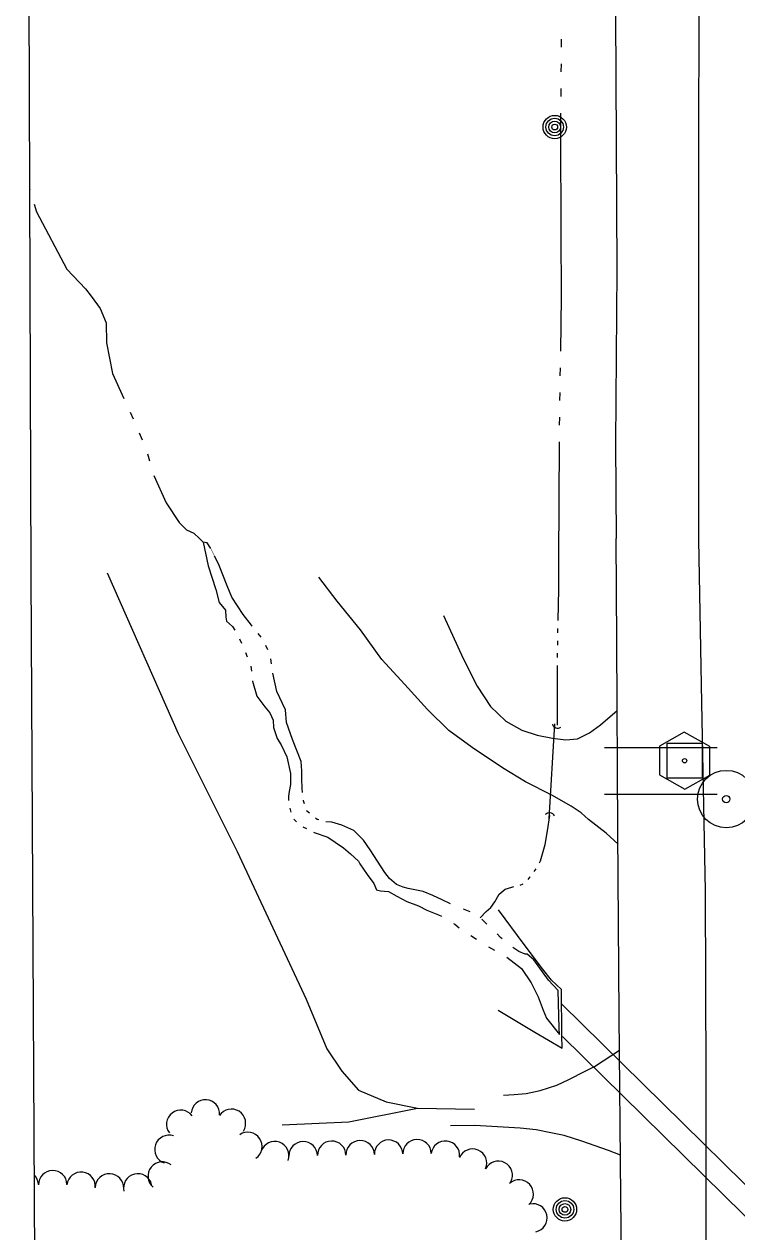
# Model space of a CAD drawing. Extents: x 589250 to 1188077, y 162953 to 363065.
# Drawn here: x 593969 to 594152, y 168901.4 to 169211.6 of the extents above; entities that cross this region are included whole.
import ezdxf

# ---------------------------------------------------------------- set-up
doc = ezdxf.new("R2010")
doc.units = 0
for name, color, linetype in [('E_DRN', 7, 'Continuous'), ('E_DRN_Pipe', 7, 'Continuous'), ('E_DWY', 7, 'Continuous'), ('E_LAND_TreeLine_P', 7, 'Continuous'), ('E_MAP_Control', 7, 'Continuous'), ('E_MAP_Limits', 7, 'Continuous'), ('E_MAP_PassPoints', 7, 'Continuous'), ('E_MISCPROP', 7, 'Continuous'), ('E_RDWY', 7, 'Continuous'), ('E_WAL', 7, 'Continuous'), ('E_WTR_FlowLine', 7, 'Continuous')]:
    doc.layers.add(name, color=color, linetype=linetype)

msp = doc.modelspace()

# ---------------------------------------------------------------- linework, layer by layer
at = {"layer": 'E_DRN'}
for centre, radius, start, end in [((594106.04, 169032.22), 1.42, 197.3613, 303.6215), ((594103.91, 169007.53), 1.52, 28.455, 134.7152)]:
    msp.add_arc(centre, radius, start, end, dxfattribs=at)
at = {"layer": 'E_DRN_Pipe'}
for p, q in [((594105.24, 169031.92), (594103.74, 169007.64)), ((594118.01, 169025.86), (594147.01, 169025.86)), ((594118.01, 169013.86), (594147.01, 169013.86)), ((594107.08, 168959.95), (594410.74, 168660.65)), ((594107.28, 168951.63), (594410.94, 168652.33))]:
    msp.add_line(p, q, dxfattribs=at)
at = {"layer": 'E_DWY'}
for p, q in [((593990.32, 169070.74), (594008.54, 169029.46)), ((594049.37, 169063.45), (594044.73, 169069.55)), ((594055.35, 169056.04), (594049.37, 169063.45)), ((594076.69, 169059.75), (594081.74, 169048.67)), ((594060.88, 169048.42), (594055.35, 169056.04)), ((594066.79, 169042.01), (594060.88, 169048.42)), ((594081.74, 169048.67), (594085.33, 169041.55)), ((594072.56, 169035.6), (594066.79, 169042.01)), ((594085.33, 169041.55), (594088.75, 169036.35)), ((594078.11, 169030.24), (594072.56, 169035.6)), ((594088.75, 169036.35), (594092.75, 169032.57)), ((594116.98, 169031.62), (594121.31, 169035.35)), ((594092.75, 169032.57), (594096.78, 169030.32)), ((594114.16, 169029.57), (594116.98, 169031.62)), ((594008.54, 169029.46), (594023.72, 168999.14)), ((594084.05, 169025.83), (594078.11, 169030.24)), ((594096.78, 169030.32), (594100.8, 169028.99)), ((594100.8, 169028.99), (594104.73, 169028.27)), ((594104.73, 169028.27), (594108.14, 169027.8)), ((594108.14, 169027.8), (594111.12, 169028.05)), ((594111.12, 169028.05), (594114.16, 169029.57)), ((594091.85, 169020.58), (594084.05, 169025.83)), ((594097.77, 169017.03), (594091.85, 169020.58)), ((594104.55, 169013.57), (594097.77, 169017.03)), ((594109.53, 169010.73), (594104.55, 169013.57)), ((594112.02, 169009.05), (594109.53, 169010.73)), ((594113.98, 169007.35), (594112.02, 169009.05)), ((594118.5, 169003.84), (594113.98, 169007.35)), ((594121.52, 169001.04), (594118.5, 169003.84)), ((594023.72, 168999.14), (594041.45, 168961.15)), ((594041.45, 168961.15), (594046.74, 168948.47)), ((594046.74, 168948.47), (594050.57, 168942.69)), ((594115.5, 168943.91), (594121.91, 168948.08)), ((594113.12, 168942.73), (594115.5, 168943.91)), ((594050.57, 168942.69), (594054.91, 168937.85)), ((594105.81, 168939.07), (594108.91, 168940.59)), ((594108.91, 168940.59), (594113.12, 168942.73)), ((594054.91, 168937.85), (594062.02, 168934.78)), ((594097.93, 168936.93), (594101.57, 168937.73)), ((594101.57, 168937.73), (594105.81, 168939.07)), ((594062.02, 168934.78), (594070.03, 168933.2)), ((594092.08, 168936.5), (594094.88, 168936.68)), ((594094.88, 168936.68), (594097.93, 168936.93)), ((594052.4, 168929.72), (594070.06, 168933.2)), ((594070.03, 168933.2), (594084.67, 168932.94)), ((594035.25, 168928.88), (594052.4, 168929.72)), ((594084.78, 168928.78), (594078.46, 168928.66)), ((594092.04, 168928.31), (594084.78, 168928.78)), ((594096.36, 168928.06), (594092.04, 168928.31)), ((594100.5, 168927.6), (594096.36, 168928.06)), ((594104.7, 168926.81), (594100.5, 168927.6)), ((594107.71, 168926.14), (594104.7, 168926.81)), ((594112.26, 168924.69), (594107.71, 168926.14)), ((594119.08, 168922.35), (594112.26, 168924.69)), ((594122.18, 168921.08), (594119.08, 168922.35))]:
    msp.add_line(p, q, dxfattribs=at)
at = {"layer": 'E_LAND_TreeLine_P'}
for centre, start, end in [((594015.57, 168931.7), 355.853, 175.853), ((594009.23, 168929.03), 37.1667, 217.1667), ((594022.24, 168929.3), 327.3573, 147.3573), ((594006.19, 168922.59), 70.8767, 250.8767), ((594026.46, 168923.36), 304.4359, 124.4359), ((594062.61, 168921.36), 1.0474, 181.0474), ((594069.92, 168921.49), 1.0474, 181.0474), ((594033.37, 168920.97), 340.9759, 160.9759), ((594040.68, 168920.96), 1.0474, 181.0474), ((594047.99, 168921.09), 1.0474, 181.0474), ((594055.3, 168921.22), 1.0474, 181.0474), ((594077.2, 168921.1), 353.0778, 173.0778), ((594084.15, 168919.05), 337.1872, 157.1872), ((594004.47, 168915.76), 51.0171, 231.0171), ((594090.76, 168915.93), 332.83, 152.83), ((593969.04, 168913.39), 2.7321, 44.4665), ((593976.35, 168913.53), 1.0474, 181.0474), ((593983.64, 168913.12), 353.4528, 173.4528), ((593990.93, 168912.69), 357.7582, 177.7582), ((593998.2, 168912.71), 13.8517, 193.8517), ((594096.15, 168911.13), 312.6138, 132.6138), ((594099.65, 168905), 282.3573, 102.3573)]:
    msp.add_arc(centre, 3.66, start, end, dxfattribs=at)
at = {"layer": 'E_MAP_Control'}
for p, q in [((594134.12, 169017.94), (594134.12, 169026.94)), ((594134.12, 169026.94), (594143.12, 169026.94)), ((594134.12, 169017.94), (594134.12, 169026.94)), ((594134.12, 169026.94), (594143.12, 169026.94)), ((594143.12, 169026.94), (594143.12, 169017.94)), ((594143.12, 169026.94), (594143.12, 169017.94)), ((594143.12, 169017.94), (594134.12, 169017.94)), ((594143.12, 169017.94), (594134.12, 169017.94))]:
    msp.add_line(p, q, dxfattribs=at)
msp.add_lwpolyline([(594132.21, 169026.2), (594132.21, 169018.81), (594138.66, 169015.09), (594145.06, 169018.75), (594145.06, 169026.08), (594138.54, 169029.8)], close=True, dxfattribs=at)
msp.add_lwpolyline([(594132.21, 169026.2), (594132.21, 169018.81), (594138.66, 169015.09), (594145.06, 169018.75), (594145.06, 169026.08), (594138.54, 169029.8)], close=True, dxfattribs=at)
msp.add_circle((594138.62, 169022.44), 0.546, dxfattribs=at)
msp.add_circle((594138.62, 169022.44), 0.546, dxfattribs=at)
at = {"layer": 'E_MAP_Limits'}
for p, q in [((593970.78, 169070.44), (593969.02, 169654.48)), ((593974.23, 168458), (593970.78, 169070.44))]:
    msp.add_line(p, q, dxfattribs=at)
at = {"layer": 'E_MAP_PassPoints'}
for radius in [7.38, 7.38, 0.945, 0.945]:
    msp.add_circle((594149.32, 169012.59), radius, dxfattribs=at)
at = {"layer": 'E_MISCPROP'}
for centre, radius in [((594105.26, 169185.21), 3), ((594105.26, 169185.21), 2.25), ((594105.26, 169185.21), 1.5), ((594105.26, 169185.21), 0.75), ((594107.89, 168907.19), 3), ((594107.89, 168907.19), 2.25), ((594107.89, 168907.19), 1.5), ((594107.89, 168907.19), 0.75)]:
    msp.add_circle(centre, radius, dxfattribs=at)
at = {"layer": 'E_RDWY'}
for p, q in [((594142.42, 169253.3), (594142.17, 169177.41)), ((594120.87, 169214.2), (594121.22, 169148.55)), ((594142.17, 169177.41), (594142.19, 169114.09)), ((594121.22, 169148.55), (594120.88, 169104)), ((594142.19, 169114.09), (594142.19, 169079.15)), ((594120.88, 169104), (594121.05, 169079.49)), ((594121.2, 169052.95), (594121.05, 169079.49)), ((594142.19, 169079.15), (594142.95, 169037.32)), ((594121.49, 169004.33), (594121.2, 169052.95)), ((594142.95, 169037.32), (594143.9, 168989.02)), ((594121.83, 168956.97), (594121.49, 169004.33)), ((594143.9, 168989.02), (594144.04, 168941.13)), ((594122.28, 168910.41), (594121.83, 168956.97)), ((594144.04, 168941.13), (594144.08, 168884.79)), ((594122.63, 168858.73), (594122.28, 168910.41))]:
    msp.add_line(p, q, dxfattribs=at)
at = {"layer": 'E_WAL'}
for p, q in [((594097.38, 168975.24), (594090.83, 168984.17)), ((594102.15, 168969.01), (594097.38, 168975.24)), ((594104.4, 168966.06), (594102.15, 168969.01)), ((594107.04, 168963.71), (594104.4, 168966.06)), ((594107.12, 168951.87), (594107.04, 168963.71)), ((594090.71, 168958.36), (594100.19, 168952.74)), ((594100.19, 168952.74), (594107.18, 168948.61)), ((594107.18, 168948.61), (594107.12, 168951.87))]:
    msp.add_line(p, q, dxfattribs=at)
at = {"layer": 'E_WTR_FlowLine'}
for p, q in [((594107.02, 169205.7), (594107.04, 169207.81)), ((594106.96, 169199.37), (594106.98, 169201.48)), ((594106.9, 169193.04), (594106.92, 169195.15)), ((594106.82, 169183.59), (594106.87, 169188.81)), ((594106.94, 169158.21), (594106.82, 169183.59)), ((593970.48, 169169.2), (593970.51, 169169.1)), ((593971.62, 169165.39), (593972.2, 169163.45)), ((593972.2, 169163.45), (593979.97, 169148.7)), ((594107.03, 169141.59), (594106.94, 169158.21)), ((593979.97, 169148.7), (593984.73, 169143.67)), ((593984.73, 169143.67), (593986.21, 169141.73)), ((593986.21, 169141.73), (593988.56, 169138.63)), ((594106.8, 169127.6), (594107.03, 169141.59)), ((593988.56, 169138.63), (593990.04, 169134.93)), ((593990.04, 169134.93), (593990.15, 169129.8)), ((593990.15, 169129.8), (593991.71, 169121.92)), ((593991.71, 169121.92), (593994.61, 169115.52)), ((594106.7, 169121.27), (594106.73, 169123.38)), ((594106.6, 169114.94), (594106.63, 169117.05)), ((593996.21, 169111.99), (593996.98, 169110.22)), ((594106.52, 169108.61), (594106.54, 169110.72)), ((593998.52, 169106.66), (593999.29, 169104.89)), ((594106.3, 169073.77), (594106.5, 169104.38)), ((594000.72, 169101.3), (594001.23, 169099.43)), ((594002.36, 169095.74), (594005.45, 169088.65)), ((594005.45, 169088.65), (594008.82, 169083.6)), ((594008.82, 169083.6), (594010.72, 169081.77)), ((594010.72, 169081.77), (594012.6, 169080.88)), ((594012.6, 169080.88), (594014.03, 169079.51)), ((594014.03, 169079.51), (594014.98, 169078.6)), ((594014.98, 169078.6), (594016.29, 169072.5)), ((594016.03, 169078.39), (594014.98, 169078.6)), ((594016.95, 169076.97), (594016.03, 169078.39)), ((594017.22, 169076.47), (594017.14, 169076.64)), ((594017.47, 169075.96), (594017.39, 169076.13)), ((594017.72, 169075.44), (594017.64, 169075.62)), ((594019.08, 169072.62), (594017.88, 169075.1)), ((594016.29, 169072.5), (594018.26, 169066.42)), ((594021.17, 169067.4), (594019.08, 169072.62)), ((594106.3, 169066.52), (594106.3, 169073.77)), ((594018.26, 169066.42), (594019.12, 169063.11)), ((594022.36, 169064.49), (594021.17, 169067.4)), ((594106.12, 169058.48), (594106.3, 169066.52)), ((594019.12, 169063.11), (594020.75, 169061.14)), ((594025.3, 169060.03), (594022.36, 169064.49)), ((594020.75, 169061.14), (594020.79, 169059.28)), ((594020.79, 169059.28), (594020.94, 169058.28)), ((594027.41, 169057.27), (594025.3, 169060.03)), ((594020.94, 169058.28), (594022.49, 169056.91)), ((594022.49, 169056.91), (594023.09, 169055.99)), ((594027.59, 169057.04), (594027.41, 169057.27)), ((594106.05, 169055.32), (594106.08, 169056.38)), ((594024.31, 169053.77), (594024.84, 169052.62)), ((594029.91, 169054.16), (594029.14, 169055.12)), ((594106.03, 169052.16), (594106.04, 169053.21)), ((594025.82, 169050.27), (594026.29, 169049.09)), ((594031.58, 169050.89), (594031.1, 169052.03)), ((594106.02, 169048.99), (594106.02, 169050.05)), ((594027.21, 169046.73), (594027.36, 169045.47)), ((594032.51, 169047.35), (594032.33, 169048.57)), ((594105.94, 169031.59), (594106.01, 169046.88)), ((594027.66, 169042.95), (594027.67, 169042.84)), ((594033.91, 169040.23), (594032.87, 169044.91)), ((594027.67, 169042.84), (594028.81, 169039)), ((594036.12, 169035.54), (594033.91, 169040.23)), ((594028.81, 169039), (594030.79, 169036.24)), ((594030.79, 169036.24), (594032.08, 169034.74)), ((594032.08, 169034.74), (594032.98, 169032.83)), ((594036.38, 169032.22), (594036.12, 169035.54)), ((594032.98, 169032.83), (594033.01, 169030.96)), ((594033.01, 169030.96), (594034, 169028.12)), ((594037.93, 169027.93), (594036.38, 169032.22)), ((594034, 169028.12), (594035.03, 169026.48)), ((594040.12, 169022.21), (594037.93, 169027.93)), ((594035.03, 169026.48), (594036.44, 169023.41)), ((594036.44, 169023.41), (594037.38, 169019.17)), ((594040.3, 169019.82), (594040.12, 169022.21)), ((594037.38, 169019.17), (594037.43, 169016.37)), ((594040.33, 169017.89), (594040.3, 169019.82)), ((594037.43, 169016.37), (594037.07, 169014.5)), ((594040.38, 169015.3), (594040.33, 169017.89)), ((594040.51, 169014.27), (594040.38, 169015.3)), ((594037.07, 169014.5), (594036.89, 169013.3)), ((594036.89, 169013.3), (594036.91, 169012.22)), ((594040.77, 169012.11), (594040.74, 169012.34)), ((594040.99, 169011.4), (594040.77, 169012.11)), ((594037.23, 169010.22), (594037.49, 169009.24)), ((594041.55, 169009.53), (594041.55, 169009.54)), ((594042.3, 169008.93), (594041.55, 169009.53)), ((594038.28, 169007.43), (594038.98, 169006.7)), ((594044.25, 169007.38), (594043.82, 169007.72)), ((594044.65, 169007.22), (594044.25, 169007.38)), ((594048.06, 169006.65), (594046.51, 169006.76)), ((594050.6, 169005.9), (594048.06, 169006.65)), ((594053.68, 169004.5), (594050.6, 169005.9)), ((594103.38, 169004.41), (594104.03, 169008.41)), ((594040.59, 169005.5), (594041.49, 169005.03)), ((594043.29, 169004.09), (594043.51, 169003.98)), ((594043.51, 169003.98), (594047, 169002.78)), ((594047, 169002.78), (594048.88, 169001.48)), ((594056.12, 169002.01), (594053.68, 169004.5)), ((594102.77, 169000.94), (594103.38, 169004.41)), ((594048.88, 169001.48), (594051.04, 169000.06)), ((594051.04, 169000.06), (594052.86, 168998.56)), ((594057.9, 168999.58), (594056.12, 169002.01)), ((594061.6, 168993.73), (594057.9, 168999.58)), ((594101.65, 168996.73), (594102.77, 169000.94)), ((594052.86, 168998.56), (594054.89, 168996.6)), ((594054.89, 168996.6), (594055.24, 168995.94)), ((594101.34, 168996.19), (594101.65, 168996.73)), ((594055.24, 168995.94), (594057.08, 168993.25)), ((594057.08, 168993.25), (594058.79, 168990.89)), ((594062.82, 168992.16), (594061.6, 168993.73)), ((594100, 168994), (594100.23, 168994.3)), ((594100.23, 168994.3), (594100.47, 168994.71)), ((594058.79, 168990.89), (594059.48, 168989.3)), ((594064.65, 168990.66), (594062.82, 168992.16)), ((594066.32, 168989.96), (594064.65, 168990.66)), ((594096.39, 168990.5), (594097.2, 168990.81)), ((594098.42, 168991.94), (594098.93, 168992.62)), ((594098.93, 168992.62), (594098.94, 168992.63)), ((594059.48, 168989.3), (594060.55, 168989.06)), ((594060.55, 168989.06), (594062.55, 168988.83)), ((594062.55, 168988.83), (594064.7, 168987.67)), ((594064.7, 168987.67), (594067.32, 168986.25)), ((594067.59, 168989.65), (594066.32, 168989.96)), ((594069.73, 168989.16), (594067.59, 168989.65)), ((594071.46, 168988.86), (594069.73, 168989.16)), ((594073.94, 168987.84), (594071.46, 168988.86)), ((594076.36, 168986.68), (594073.94, 168987.84)), ((594089.87, 168986.2), (594091.03, 168988.15)), ((594091.03, 168988.15), (594092.54, 168989.44)), ((594092.54, 168989.44), (594094.26, 168990)), ((594094.26, 168990), (594094.74, 168990.1)), ((594067.32, 168986.25), (594070.27, 168985.18)), ((594070.27, 168985.18), (594072.42, 168984.08)), ((594072.42, 168984.08), (594075.43, 168982.88)), ((594078.54, 168985.7), (594076.36, 168986.68)), ((594083.52, 168983.62), (594081.87, 168984.34)), ((594087.66, 168983.7), (594088.83, 168984.78)), ((594088.83, 168984.78), (594089.87, 168986.2)), ((594075.43, 168982.88), (594076.2, 168982.48)), ((594086.16, 168982.07), (594087.66, 168983.7)), ((594087.65, 168980.64), (594086.54, 168981.7)), ((594079.29, 168980.64), (594079.6, 168980.42)), ((594079.6, 168980.42), (594080.71, 168979.55)), ((594087.85, 168980.46), (594087.65, 168980.64)), ((594091.37, 168977.05), (594090.47, 168977.99)), ((594083.7, 168977.54), (594085.21, 168976.57)), ((594088.27, 168974.67), (594089.81, 168973.74)), ((594091.74, 168976.72), (594091.37, 168977.05)), ((594092.95, 168971.98), (594092.99, 168971.95)), ((594092.99, 168971.95), (594096.71, 168969.03)), ((594096.03, 168973.47), (594094.53, 168974.46)), ((594097.7, 168972.71), (594096.03, 168973.47)), ((594098.23, 168972.72), (594097.7, 168972.71)), ((594099.86, 168971.28), (594098.23, 168972.72)), ((594096.71, 168969.03), (594099.23, 168965.42)), ((594103.68, 168966.03), (594099.86, 168971.28)), ((594099.23, 168965.42), (594101.03, 168961.79)), ((594106.19, 168963.41), (594103.68, 168966.03)), ((594106.42, 168953.77), (594106.19, 168963.41)), ((594101.03, 168961.79), (594102.29, 168958.35)), ((594102.29, 168958.35), (594103.19, 168956.31)), ((594103.19, 168956.31), (594106.46, 168952.11)), ((594106.46, 168952.11), (594106.42, 168953.77))]:
    msp.add_line(p, q, dxfattribs=at)

doc.saveas('drawing.dxf')
